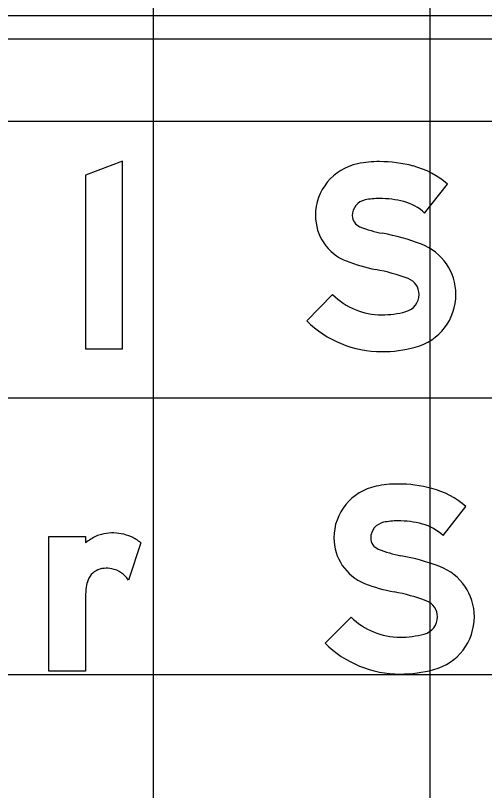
# Model space of a CAD drawing. Extents: x 2193008 to 2198143, y 1236112 to 1237864.
# Drawn here: x 2194744.69 to 2194748.08, y 1237305.27 to 1237310.87 of the extents above; entities that cross this region are included whole.
import ezdxf

# ---------------------------------------------------------------- set-up
doc = ezdxf.new("R2010")
doc.units = 0
for name, color, linetype in [('GSBWFILL', 7, 'Continuous'), ('GSCOLORFILL', 7, 'Continuous'), ('GSOUTLINE', 7, 'Continuous'), ('M-ROADS', 7, 'Continuous')]:
    doc.layers.add(name, color=color, linetype=linetype)

msp = doc.modelspace()

# ---------------------------------------------------------------- linework, layer by layer
at = {"layer": 'GSBWFILL'}
msp.add_line((2194745.5966, 1237307.0585), (2194745.5063, 1237306.7876), dxfattribs=at)
msp.add_lwpolyline([(2194745.4634, 1237308.4606), (2194745.4634, 1237309.8159), (2194745.197, 1237309.7148), (2194745.197, 1237308.4606)], close=True, dxfattribs=at)
for points in [[(2194747.648, 1237309.441), (2194747.8127, 1237309.6512)], [(2194746.983, 1237308.852), (2194746.7954, 1237308.6628)], [(2194747.7812, 1237307.11), (2194747.9459, 1237307.3202)], [(2194745.197, 1237306.6672), (2194745.197, 1237306.1296), (2194744.9306, 1237306.1296), (2194744.9306, 1237307.1019), (2194745.197, 1237307.1019), (2194745.197, 1237307.0585)], [(2194747.1162, 1237306.521), (2194746.9286, 1237306.3318)]]:
    msp.add_lwpolyline(points, dxfattribs=at)
for centre, major_axis, ratio, start_param, end_param in [((2194747.2403, 1237309.4237), (0, 0.3816), 0.999997, 0.202758, 1.570796), ((2194747.3215, 1237309.0289), (0, 0.7847), 0.999997, 0, 0.202758), ((2194747.3215, 1237308.8513), (0, 0.9622), 0.999997, 6.026234, 6.283185), ((2194747.4108, 1237309.1911), (0, 0.6109), 0.999997, 5.565152, 6.026234), ((2194747.2403, 1237309.4237), (0, 0.1152), 0.999997, 0.202758, 1.570796), ((2194747.3215, 1237309.0289), (0, 0.5183), 0.999997, 0, 0.202758), ((2194747.3215, 1237308.8513), (0, 0.6958), 0.999997, 6.026234, 6.283185), ((2194747.4108, 1237309.1911), (0, 0.3445), 0.999997, 5.523837, 6.026234), ((2194747.2123, 1237309.4237), (0, 0.3535), 0.999997, 1.570796, 2.761249), ((2194747.2123, 1237309.4237), (0, 0.0871), 0.999997, 1.570796, 2.761249), ((2194747.5026, 1237310.1498), (0, 0.8691), 0.999997, 2.761249, 2.95744), ((2194747.0465, 1237307.7012), (0, 1.6216), 0.999997, 5.918637, 6.099033), ((2194747.4863, 1237308.8537), (0, 0.3881), 0.999997, 4.712389, 5.918637), ((2194747.5026, 1237310.1498), (0, 1.1355), 0.999997, 2.761249, 2.95744), ((2194747.0465, 1237307.7012), (0, 1.3552), 0.999997, 5.918637, 6.099033), ((2194747.4863, 1237308.8537), (0, 0.1217), 0.999997, 4.712389, 5.918637), ((2194747.3377, 1237309.2099), (0, 0.5039), 0.999997, 2.360607, 3.141593), ((2194747.4786, 1237308.8537), (0, 0.1293), 0.999997, 3.401517, 4.712389), ((2194747.4786, 1237308.8537), (0, 0.3957), 0.999997, 3.401517, 4.712389), ((2194747.3377, 1237309.3835), (0, 0.6775), 0.999997, 3.141593, 3.401517), ((2194747.3377, 1237309.2099), (0, 0.7703), 0.999997, 2.360607, 3.141593), ((2194747.3377, 1237309.3835), (0, 0.9439), 0.999997, 3.141593, 3.401517), ((2194747.3735, 1237307.0927), (0, 0.3816), 0.999997, 0.202758, 1.570796), ((2194747.4547, 1237306.6979), (0, 0.7847), 0.999997, 0, 0.202758), ((2194747.4547, 1237306.5203), (0, 0.9622), 0.999997, 6.026234, 6.283185), ((2194747.544, 1237306.8601), (0, 0.6109), 0.999997, 5.565152, 6.026234), ((2194747.3735, 1237307.0927), (0, 0.1152), 0.999997, 0.202758, 1.570796), ((2194747.4547, 1237306.6979), (0, 0.5183), 0.999997, 0, 0.202758), ((2194747.4547, 1237306.5203), (0, 0.6958), 0.999997, 6.026234, 6.283185), ((2194747.544, 1237306.8601), (0, 0.3445), 0.999997, 5.523837, 6.026234), ((2194745.3597, 1237306.9246), (0, 0.1998), 0.999996, 0.24142, 0.443663), ((2194745.3939, 1237306.7856), (0, 0.343), 0.999996, 6.103268, 6.524606), ((2194745.4016, 1237306.8282), (0, 0.2997), 0.999996, 5.846069, 6.103268), ((2194745.4648, 1237306.7035), (0, 0.4446), 0.999996, 0.443663, 0.646229), ((2194745.371, 1237306.7626), (0, 0.372), 0.999996, 5.631644, 5.846069), ((2194747.3455, 1237307.0927), (0, 0.3535), 0.999997, 1.570796, 2.761249), ((2194747.3455, 1237307.0927), (0, 0.0871), 0.999997, 1.570796, 2.761249), ((2194747.6358, 1237307.8188), (0, 0.8691), 0.999997, 2.761249, 2.95744), ((2194747.1797, 1237305.3702), (0, 1.6216), 0.999997, 5.918637, 6.099033), ((2194747.6195, 1237306.5227), (0, 0.3881), 0.999997, 4.712389, 5.918637), ((2194745.3385, 1237306.7396), (0, 0.1332), 0.999996, 0.293855, 1.188904), ((2194745.3411, 1237306.731), (0, 0.1422), 0.999996, 0.067293, 0.293855), ((2194745.3459, 1237306.6603), (0, 0.2131), 0.999996, 6.094384, 6.350479), ((2194745.3515, 1237306.6896), (0, 0.1833), 0.999996, 5.27661, 6.094384), ((2194745.4078, 1237306.7118), (0, 0.2079), 0.999996, 1.188904, 1.450084), ((2194745.7616, 1237306.6665), (0, 0.5646), 0.999996, 1.445958, 1.569673), ((2194747.6358, 1237307.8188), (0, 1.1355), 0.999997, 2.761249, 2.95744), ((2194747.1797, 1237305.3702), (0, 1.3552), 0.999997, 5.918637, 6.099033), ((2194747.6195, 1237306.5227), (0, 0.1217), 0.999997, 4.712389, 5.918637), ((2194747.4709, 1237306.8789), (0, 0.5039), 0.999997, 2.360607, 3.141593), ((2194747.6118, 1237306.5227), (0, 0.1293), 0.999997, 3.401517, 4.712389), ((2194747.6118, 1237306.5227), (0, 0.3957), 0.999997, 3.401517, 4.712389), ((2194747.4709, 1237307.0525), (0, 0.6775), 0.999997, 3.141593, 3.401517), ((2194747.4709, 1237306.8789), (0, 0.7703), 0.999997, 2.360607, 3.141593), ((2194747.4709, 1237307.0525), (0, 0.9439), 0.999997, 3.141593, 3.401517)]:
    msp.add_ellipse(centre, major_axis=major_axis, ratio=ratio, start_param=start_param, end_param=end_param, dxfattribs=at)
at = {"layer": 'GSCOLORFILL'}
for p, q in [((2194750.1756, 1237310.868), (2194738.6871, 1237310.868)), ((2194738.6871, 1237310.7015), (2194750.1756, 1237310.7015)), ((2194745.5966, 1237307.0585), (2194745.5063, 1237306.7876))]:
    msp.add_line(p, q, dxfattribs=at)
msp.add_lwpolyline([(2194745.4634, 1237308.4606), (2194745.4634, 1237309.8159), (2194745.197, 1237309.7148), (2194745.197, 1237308.4606)], close=True, dxfattribs=at)
for points in [[(2194747.648, 1237309.441), (2194747.8127, 1237309.6512)], [(2194746.983, 1237308.852), (2194746.7954, 1237308.6628)], [(2194747.7812, 1237307.11), (2194747.9459, 1237307.3202)], [(2194745.197, 1237306.6672), (2194745.197, 1237306.1296), (2194744.9306, 1237306.1296), (2194744.9306, 1237307.1019), (2194745.197, 1237307.1019), (2194745.197, 1237307.0585)], [(2194747.1162, 1237306.521), (2194746.9286, 1237306.3318)]]:
    msp.add_lwpolyline(points, dxfattribs=at)
for centre, major_axis, ratio, start_param, end_param in [((2194747.2403, 1237309.4237), (0, 0.3816), 0.999997, 0.202758, 1.570796), ((2194747.3215, 1237309.0289), (0, 0.7847), 0.999997, 0, 0.202758), ((2194747.3215, 1237308.8513), (0, 0.9622), 0.999997, 6.026234, 6.283185), ((2194747.4108, 1237309.1911), (0, 0.6109), 0.999997, 5.565152, 6.026234), ((2194747.2403, 1237309.4237), (0, 0.1152), 0.999997, 0.202758, 1.570796), ((2194747.3215, 1237309.0289), (0, 0.5183), 0.999997, 0, 0.202758), ((2194747.3215, 1237308.8513), (0, 0.6958), 0.999997, 6.026234, 6.283185), ((2194747.4108, 1237309.1911), (0, 0.3445), 0.999997, 5.523837, 6.026234), ((2194747.2123, 1237309.4237), (0, 0.3535), 0.999997, 1.570796, 2.761249), ((2194747.2123, 1237309.4237), (0, 0.0871), 0.999997, 1.570796, 2.761249), ((2194747.5026, 1237310.1498), (0, 0.8691), 0.999997, 2.761249, 2.95744), ((2194747.0465, 1237307.7012), (0, 1.6216), 0.999997, 5.918637, 6.099033), ((2194747.4863, 1237308.8537), (0, 0.3881), 0.999997, 4.712389, 5.918637), ((2194747.5026, 1237310.1498), (0, 1.1355), 0.999997, 2.761249, 2.95744), ((2194747.0465, 1237307.7012), (0, 1.3552), 0.999997, 5.918637, 6.099033), ((2194747.4863, 1237308.8537), (0, 0.1217), 0.999997, 4.712389, 5.918637), ((2194747.3377, 1237309.2099), (0, 0.5039), 0.999997, 2.360607, 3.141593), ((2194747.4786, 1237308.8537), (0, 0.1293), 0.999997, 3.401517, 4.712389), ((2194747.4786, 1237308.8537), (0, 0.3957), 0.999997, 3.401517, 4.712389), ((2194747.3377, 1237309.3835), (0, 0.6775), 0.999997, 3.141593, 3.401517), ((2194747.3377, 1237309.2099), (0, 0.7703), 0.999997, 2.360607, 3.141593), ((2194747.3377, 1237309.3835), (0, 0.9439), 0.999997, 3.141593, 3.401517), ((2194747.3735, 1237307.0927), (0, 0.3816), 0.999997, 0.202758, 1.570796), ((2194747.4547, 1237306.6979), (0, 0.7847), 0.999997, 0, 0.202758), ((2194747.4547, 1237306.5203), (0, 0.9622), 0.999997, 6.026234, 6.283185), ((2194747.544, 1237306.8601), (0, 0.6109), 0.999997, 5.565152, 6.026234), ((2194747.3735, 1237307.0927), (0, 0.1152), 0.999997, 0.202758, 1.570796), ((2194747.4547, 1237306.6979), (0, 0.5183), 0.999997, 0, 0.202758), ((2194747.4547, 1237306.5203), (0, 0.6958), 0.999997, 6.026234, 6.283185), ((2194747.544, 1237306.8601), (0, 0.3445), 0.999997, 5.523837, 6.026234), ((2194745.3597, 1237306.9246), (0, 0.1998), 0.999996, 0.24142, 0.443663), ((2194745.3939, 1237306.7856), (0, 0.343), 0.999996, 6.103268, 6.524606), ((2194745.4016, 1237306.8282), (0, 0.2997), 0.999996, 5.846069, 6.103268), ((2194745.4648, 1237306.7035), (0, 0.4446), 0.999996, 0.443663, 0.646229), ((2194745.371, 1237306.7626), (0, 0.372), 0.999996, 5.631644, 5.846069), ((2194747.3455, 1237307.0927), (0, 0.3535), 0.999997, 1.570796, 2.761249), ((2194747.3455, 1237307.0927), (0, 0.0871), 0.999997, 1.570796, 2.761249), ((2194747.6358, 1237307.8188), (0, 0.8691), 0.999997, 2.761249, 2.95744), ((2194747.1797, 1237305.3702), (0, 1.6216), 0.999997, 5.918637, 6.099033), ((2194747.6195, 1237306.5227), (0, 0.3881), 0.999997, 4.712389, 5.918637), ((2194745.3385, 1237306.7396), (0, 0.1332), 0.999996, 0.293855, 1.188904), ((2194745.3411, 1237306.731), (0, 0.1422), 0.999996, 0.067293, 0.293855), ((2194745.3459, 1237306.6603), (0, 0.2131), 0.999996, 6.094384, 6.350479), ((2194745.3515, 1237306.6896), (0, 0.1833), 0.999996, 5.27661, 6.094384), ((2194745.4078, 1237306.7118), (0, 0.2079), 0.999996, 1.188904, 1.450084), ((2194745.7616, 1237306.6665), (0, 0.5646), 0.999996, 1.445958, 1.569673), ((2194747.6358, 1237307.8188), (0, 1.1355), 0.999997, 2.761249, 2.95744), ((2194747.1797, 1237305.3702), (0, 1.3552), 0.999997, 5.918637, 6.099033), ((2194747.6195, 1237306.5227), (0, 0.1217), 0.999997, 4.712389, 5.918637), ((2194747.4709, 1237306.8789), (0, 0.5039), 0.999997, 2.360607, 3.141593), ((2194747.6118, 1237306.5227), (0, 0.1293), 0.999997, 3.401517, 4.712389), ((2194747.6118, 1237306.5227), (0, 0.3957), 0.999997, 3.401517, 4.712389), ((2194747.4709, 1237307.0525), (0, 0.6775), 0.999997, 3.141593, 3.401517), ((2194747.4709, 1237306.8789), (0, 0.7703), 0.999997, 2.360607, 3.141593), ((2194747.4709, 1237307.0525), (0, 0.9439), 0.999997, 3.141593, 3.401517)]:
    msp.add_ellipse(centre, major_axis=major_axis, ratio=ratio, start_param=start_param, end_param=end_param, dxfattribs=at)
at = {"layer": 'GSOUTLINE'}
msp.add_line((2194745.5966, 1237307.0585), (2194745.5063, 1237306.7876), dxfattribs=at)
msp.add_lwpolyline([(2194745.4634, 1237308.4606), (2194745.4634, 1237309.8159), (2194745.197, 1237309.7148), (2194745.197, 1237308.4606)], close=True, dxfattribs=at)
for points in [[(2194747.648, 1237309.441), (2194747.8127, 1237309.6512)], [(2194746.983, 1237308.852), (2194746.7954, 1237308.6628)], [(2194747.7812, 1237307.11), (2194747.9459, 1237307.3202)], [(2194745.197, 1237306.6672), (2194745.197, 1237306.1296), (2194744.9306, 1237306.1296), (2194744.9306, 1237307.1019), (2194745.197, 1237307.1019), (2194745.197, 1237307.0585)], [(2194747.1162, 1237306.521), (2194746.9286, 1237306.3318)]]:
    msp.add_lwpolyline(points, dxfattribs=at)
for centre, major_axis, ratio, start_param, end_param in [((2194747.2403, 1237309.4237), (0, 0.3816), 0.999997, 0.202758, 1.570796), ((2194747.3215, 1237309.0289), (0, 0.7847), 0.999997, 0, 0.202758), ((2194747.3215, 1237308.8513), (0, 0.9622), 0.999997, 6.026234, 6.283185), ((2194747.4108, 1237309.1911), (0, 0.6109), 0.999997, 5.565152, 6.026234), ((2194747.2403, 1237309.4237), (0, 0.1152), 0.999997, 0.202758, 1.570796), ((2194747.3215, 1237309.0289), (0, 0.5183), 0.999997, 0, 0.202758), ((2194747.3215, 1237308.8513), (0, 0.6958), 0.999997, 6.026234, 6.283185), ((2194747.4108, 1237309.1911), (0, 0.3445), 0.999997, 5.523837, 6.026234), ((2194747.2123, 1237309.4237), (0, 0.3535), 0.999997, 1.570796, 2.761249), ((2194747.2123, 1237309.4237), (0, 0.0871), 0.999997, 1.570796, 2.761249), ((2194747.5026, 1237310.1498), (0, 0.8691), 0.999997, 2.761249, 2.95744), ((2194747.0465, 1237307.7012), (0, 1.6216), 0.999997, 5.918637, 6.099033), ((2194747.4863, 1237308.8537), (0, 0.3881), 0.999997, 4.712389, 5.918637), ((2194747.5026, 1237310.1498), (0, 1.1355), 0.999997, 2.761249, 2.95744), ((2194747.0465, 1237307.7012), (0, 1.3552), 0.999997, 5.918637, 6.099033), ((2194747.4863, 1237308.8537), (0, 0.1217), 0.999997, 4.712389, 5.918637), ((2194747.3377, 1237309.2099), (0, 0.5039), 0.999997, 2.360607, 3.141593), ((2194747.4786, 1237308.8537), (0, 0.1293), 0.999997, 3.401517, 4.712389), ((2194747.4786, 1237308.8537), (0, 0.3957), 0.999997, 3.401517, 4.712389), ((2194747.3377, 1237309.3835), (0, 0.6775), 0.999997, 3.141593, 3.401517), ((2194747.3377, 1237309.2099), (0, 0.7703), 0.999997, 2.360607, 3.141593), ((2194747.3377, 1237309.3835), (0, 0.9439), 0.999997, 3.141593, 3.401517), ((2194747.3735, 1237307.0927), (0, 0.3816), 0.999997, 0.202758, 1.570796), ((2194747.4547, 1237306.6979), (0, 0.7847), 0.999997, 0, 0.202758), ((2194747.4547, 1237306.5203), (0, 0.9622), 0.999997, 6.026234, 6.283185), ((2194747.544, 1237306.8601), (0, 0.6109), 0.999997, 5.565152, 6.026234), ((2194747.3735, 1237307.0927), (0, 0.1152), 0.999997, 0.202758, 1.570796), ((2194747.4547, 1237306.6979), (0, 0.5183), 0.999997, 0, 0.202758), ((2194747.4547, 1237306.5203), (0, 0.6958), 0.999997, 6.026234, 6.283185), ((2194747.544, 1237306.8601), (0, 0.3445), 0.999997, 5.523837, 6.026234), ((2194745.3597, 1237306.9246), (0, 0.1998), 0.999996, 0.24142, 0.443663), ((2194745.3939, 1237306.7856), (0, 0.343), 0.999996, 6.103268, 6.524606), ((2194745.4016, 1237306.8282), (0, 0.2997), 0.999996, 5.846069, 6.103268), ((2194745.4648, 1237306.7035), (0, 0.4446), 0.999996, 0.443663, 0.646229), ((2194745.371, 1237306.7626), (0, 0.372), 0.999996, 5.631644, 5.846069), ((2194747.3455, 1237307.0927), (0, 0.3535), 0.999997, 1.570796, 2.761249), ((2194747.3455, 1237307.0927), (0, 0.0871), 0.999997, 1.570796, 2.761249), ((2194747.6358, 1237307.8188), (0, 0.8691), 0.999997, 2.761249, 2.95744), ((2194747.1797, 1237305.3702), (0, 1.6216), 0.999997, 5.918637, 6.099033), ((2194747.6195, 1237306.5227), (0, 0.3881), 0.999997, 4.712389, 5.918637), ((2194745.3385, 1237306.7396), (0, 0.1332), 0.999996, 0.293855, 1.188904), ((2194745.3411, 1237306.731), (0, 0.1422), 0.999996, 0.067293, 0.293855), ((2194745.3459, 1237306.6603), (0, 0.2131), 0.999996, 6.094384, 6.350479), ((2194745.3515, 1237306.6896), (0, 0.1833), 0.999996, 5.27661, 6.094384), ((2194745.4078, 1237306.7118), (0, 0.2079), 0.999996, 1.188904, 1.450084), ((2194745.7616, 1237306.6665), (0, 0.5646), 0.999996, 1.445958, 1.569673), ((2194747.6358, 1237307.8188), (0, 1.1355), 0.999997, 2.761249, 2.95744), ((2194747.1797, 1237305.3702), (0, 1.3552), 0.999997, 5.918637, 6.099033), ((2194747.6195, 1237306.5227), (0, 0.1217), 0.999997, 4.712389, 5.918637), ((2194747.4709, 1237306.8789), (0, 0.5039), 0.999997, 2.360607, 3.141593), ((2194747.6118, 1237306.5227), (0, 0.1293), 0.999997, 3.401517, 4.712389), ((2194747.6118, 1237306.5227), (0, 0.3957), 0.999997, 3.401517, 4.712389), ((2194747.4709, 1237307.0525), (0, 0.6775), 0.999997, 3.141593, 3.401517), ((2194747.4709, 1237306.8789), (0, 0.7703), 0.999997, 2.360607, 3.141593), ((2194747.4709, 1237307.0525), (0, 0.9439), 0.999997, 3.141593, 3.401517)]:
    msp.add_ellipse(centre, major_axis=major_axis, ratio=ratio, start_param=start_param, end_param=end_param, dxfattribs=at)
at = {"layer": 'M-ROADS'}
for p, q in [((2194745.6881, 1237258.1062), (2194745.6881, 1237318.1062)), ((2194747.6881, 1237258.1062), (2194747.6881, 1237318.1062)), ((2194697.6881, 1237310.1062), (2194827.6881, 1237310.1062)), ((2194697.6881, 1237308.1062), (2194827.6881, 1237308.1062)), ((2194697.6881, 1237306.1062), (2194827.6881, 1237306.1062))]:
    msp.add_line(p, q, dxfattribs=at)

doc.saveas('drawing.dxf')
